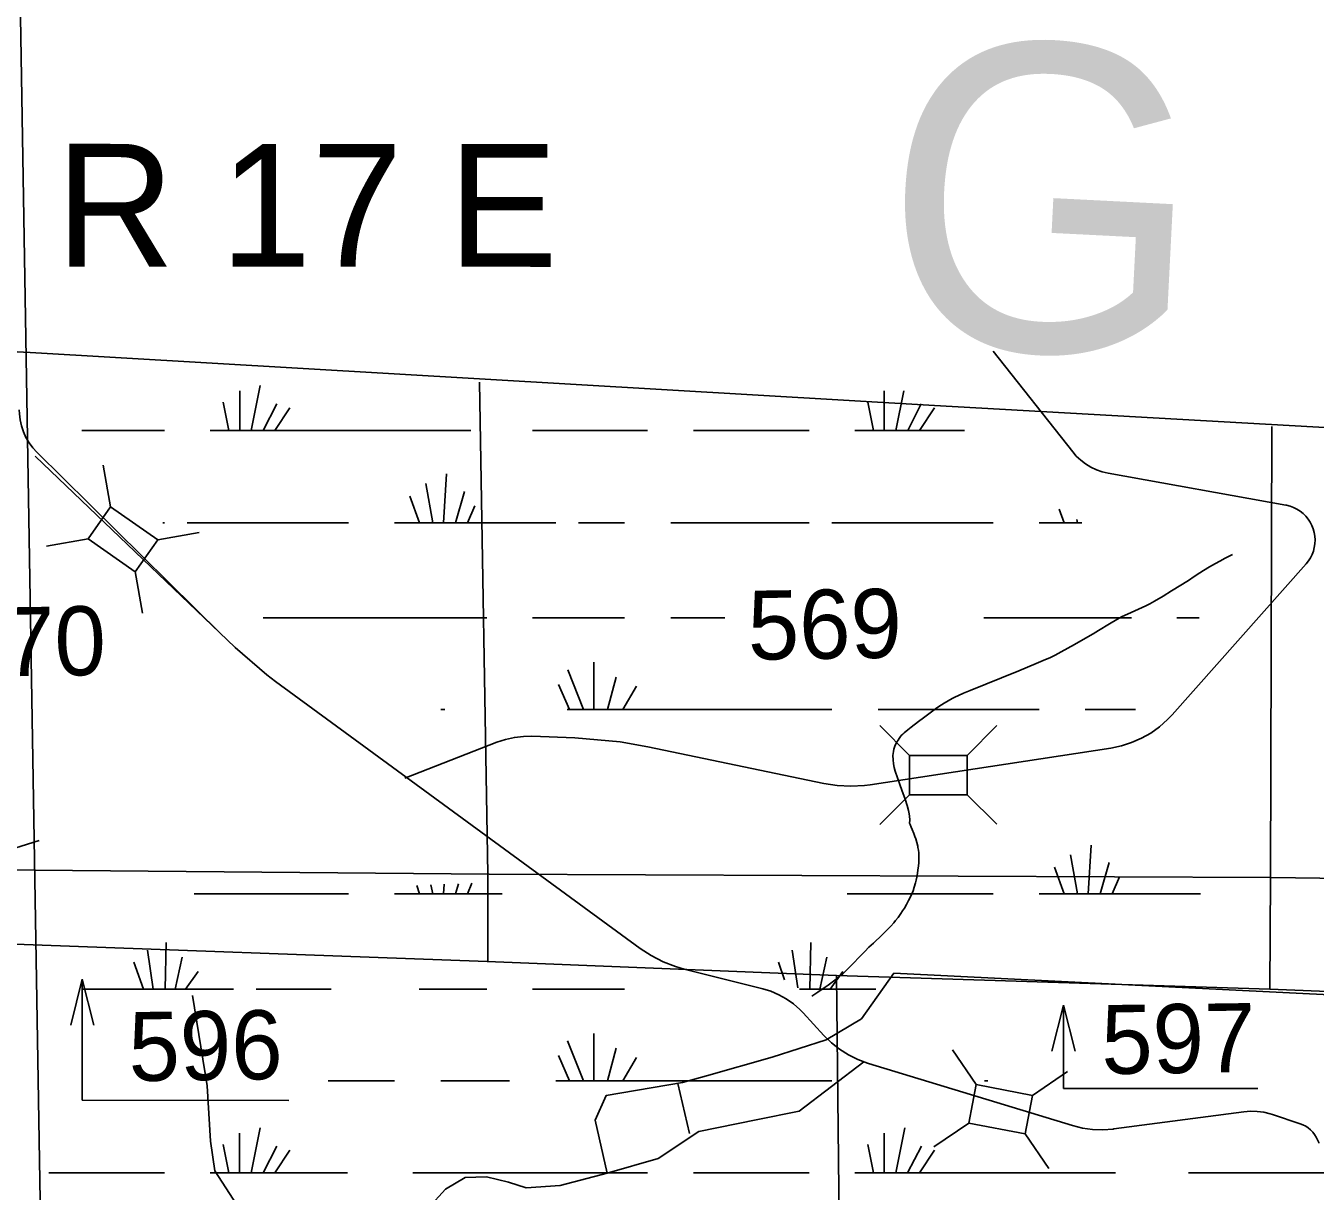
# Model space of a CAD drawing. Extents: x 2480962 to 2688785, y 277103 to 599240.
# Drawn here: x 2558477 to 2566880, y 579174 to 586772 of the extents above; entities that cross this region are included whole.
import ezdxf

# ---------------------------------------------------------------- set-up
doc = ezdxf.new("R2010")
doc.units = 0
for name, color, linetype in [('County Boundary', 7, 'Continuous'), ('Culture', 7, 'Continuous'), ('Divided_Highway', 7, 'Continuous'), ('Narrow River Creek and Branch and Slough', 7, 'Continuous'), ('Section Lines', 7, 'Continuous'), ('Section Numbers', 7, 'Continuous'), ('Swamps', 7, 'Continuous'), ('Township and Range Text', 7, 'Continuous'), ('Uninventoried Roads and Features', 7, 'Continuous')]:
    doc.layers.add(name, color=color, linetype=linetype)

msp = doc.modelspace()

# ---------------------------------------------------------------- linework, layer by layer
at = {"layer": 'County Boundary'}
for points in [[(2531891.777, 585950.249), (2538156.914, 585660.15), (2545913.029, 585281.037), (2558504.754, 584643.044)], [(2558504.754, 584643.044), (2564398.015, 584296.256), (2571527.431, 583894.232), (2580780.754, 583447.235), (2590115.277, 582967.108), (2594495.687, 582749.68), (2597821.147, 582595.874)]]:
    msp.add_lwpolyline(points, dxfattribs=at)
at = {"layer": 'Divided_Highway'}
msp.add_line((2559042.308, 550450.169), (2558293.684, 595906.699), dxfattribs=at)
at = {"layer": 'Narrow River Creek and Branch and Slough'}
for points in [[(2566341.992, 583324.697), (2566293.758, 583300.659), (2566257.969, 583281.974), (2566231.376, 583267.527), (2566191.93, 583245.07), (2566153.075, 583221.549), (2566128.036, 583205.532), (2566090.839, 583180.999), (2566053.501, 583156.687), (2565944.021, 583088.008), (2565888.86, 583054.358), (2565833.287, 583021.375), (2565803.25, 583004.848), (2565776.407, 582991.446), (2565728.63, 582969.502), (2565656.583, 582937.32), (2565621.113, 582920.194), (2565586.459, 582901.539), (2565539.035, 582873.516), (2565468.534, 582830.373), (2565433.228, 582808.888), (2565397.675, 582787.822), (2565311.635, 582738.123), (2565268.298, 582713.814), (2565224.542, 582690.187), (2565184.475, 582669.7), (2565154.127, 582654.981), (2565108.159, 582633.873), (2565061.706, 582613.845), (2564948.788, 582567.034), (2564835.675, 582520.738), (2564733.185, 582479.581), (2564630.642, 582438.505), (2564587.484, 582420.546), (2564555.443, 582406.31), (2564531.698, 582395.022), (2564514.09, 582386.136), (2564488.067, 582372.014), (2564462.59, 582356.802), (2564444.956, 582345.424), (2564414.775, 582324.718), (2564370.497, 582292.425), (2564326.436, 582259.698), (2564294.634, 582236.088), (2564247.577, 582200.07), (2564224.204, 582181.612), (2564200.848, 582162.745), (2564196.104, 582158.675), (2564191.81, 582154.651), (2564184.151, 582146.626), (2564177.863, 582139.171), (2564172.666, 582132.383), (2564168.347, 582126.287), (2564161.292, 582115.381), (2564156.407, 582107.102), (2564149.71, 582094.721), (2564146.636, 582088.623), (2564143.738, 582082.635), (2564138.062, 582068.935), (2564133.875, 582055.238), (2564130.977, 582041.596), (2564128.354, 582014.215), (2564129.111, 581987.54), (2564132.28, 581961.784), (2564137.105, 581937.093), (2564143.01, 581913.557), (2564156.876, 581868.712), (2564185.968, 581789.432), (2564207.74, 581730.797), (2564221.758, 581688.122), (2564230.008, 581657.202), (2564234.515, 581634.771), (2564236.78, 581618.438), (2564238.123, 581594.819), (2564236.684, 581572.378)], [(2564236.684, 581572.378), (2564237.088, 581571.555), (2564237.459, 581570.851), (2564238.814, 581568.441), (2564239.478, 581567.228), (2564239.795, 581566.61), (2564240.097, 581565.981), (2564247.85, 581548.704), (2564254.279, 581533.489), (2564264.714, 581506.626), (2564271.839, 581486.266), (2564276.778, 581470.868), (2564283.521, 581447.555), (2564289.447, 581423.965), (2564291.459, 581414.568), (2564294.398, 581396.793), (2564296.132, 581381.106), (2564297.056, 581367.306), (2564297.444, 581355.193), (2564297.258, 581333.957), (2564296.468, 581318.038), (2564294.38, 581294.257), (2564291.384, 581270.696), (2564287.311, 581244.743), (2564283.158, 581222.176), (2564278.994, 581202.547), (2564274.892, 581185.468), (2564266.55, 581155.819), (2564259.205, 581133.794), (2564253.017, 581117.403), (2564242.548, 581093.038), (2564230.528, 581068.951), (2564216.095, 581042.875), (2564203.045, 581020.722), (2564191.254, 581001.837), (2564180.618, 580985.686), (2564161.205, 580958.251), (2564145.901, 580938.351), (2564133.964, 580923.798), (2564115.257, 580902.555), (2564095.51, 580882), (2564057.815, 580845.407), (2564000.582, 580791.578), (2563972.139, 580764.558), (2563944.109, 580737.104), (2563912.792, 580705.014), (2563866.367, 580656.279), (2563842.889, 580632.135), (2563818.922, 580608.441), (2563809.65, 580599.746), (2563801.373, 580592.334), (2563786.568, 580579.744), (2563775.241, 580570.564), (2563757.973, 580557.105), (2563740.48, 580543.883), (2563705.883, 580518.405), (2563679.678, 580499.761), (2563639.801, 580472.65), (2563619.546, 580459.521), (2563599.042, 580446.703)]]:
    msp.add_lwpolyline(points, dxfattribs=at)
at = {"layer": 'Section Lines'}
for p, q in [((2561434.125, 584448.975), (2561487.515, 581241.805)), ((2566597.218, 584159.805), (2566589.411, 581218.641)), ((2561497.315, 581241.706), (2555804.176, 581290.05)), ((2561487.515, 581241.805), (2561488.217, 580671.691)), ((2566590.842, 581218.634), (2561497.315, 581241.706)), ((2566589.411, 581218.641), (2566584.983, 580490.704)), ((2567785.532, 581203.988), (2566590.842, 581218.634)), ((2558250.346, 580790.708), (2561483.777, 580671.87)), ((2561483.777, 580671.87), (2563759.377, 580580.297)), ((2558844.775, 580556.593), (2558769.782, 580256.588)), ((2558844.793, 579767.266), (2558844.775, 580556.593)), ((2558919.782, 580256.59), (2558844.775, 580556.593)), ((2563759.377, 580580.297), (2566584.983, 580490.704)), ((2563799.855, 576891.065), (2563759.377, 580580.297)), ((2566584.983, 580490.704), (2569024.824, 580393.082)), ((2565239.759, 580387.38), (2565164.766, 580087.375)), ((2565314.766, 580087.378), (2565239.759, 580387.38)), ((2565239.772, 579844.404), (2565239.759, 580387.38)), ((2558844.793, 579767.266), (2560192.116, 579766.097)), ((2565239.772, 579844.404), (2566507.348, 579844.426))]:
    msp.add_line(p, q, dxfattribs=at)
at = {"layer": 'Swamps'}
for points in [[(2559870.704, 584393.211), (2559870.71, 584133.395)], [(2560004.203, 584426.589), (2559944.71, 584133.396)], [(2564071.952, 584393.223), (2564071.958, 584133.408)], [(2564198.202, 584393.225), (2564146.208, 584133.409)], [(2559762.955, 584318.959), (2559799.96, 584133.394)], [(2560111.956, 584307.84), (2560022.71, 584133.398)], [(2563964.204, 584318.97), (2564001.458, 584133.406)], [(2564313.204, 584307.851), (2564224.208, 584133.41)], [(2560197.206, 584281.841), (2560100.71, 584133.399)], [(2564398.455, 584281.852), (2564301.958, 584133.412)], [(2558842.46, 584133.377), (2559380.71, 584133.386)], [(2559677.71, 584133.392), (2559799.96, 584133.394)], [(2559799.96, 584133.394), (2559870.71, 584133.395)], [(2559870.71, 584133.395), (2559944.71, 584133.396)], [(2559944.71, 584133.396), (2560022.71, 584133.398)], [(2560022.71, 584133.398), (2560100.71, 584133.399)], [(2560100.71, 584133.399), (2561377.459, 584133.36)], [(2561778.209, 584133.367), (2562527.959, 584133.38)], [(2562828.709, 584133.385), (2563581.958, 584133.399)], [(2563878.958, 584133.404), (2564001.458, 584133.406)], [(2564001.458, 584133.406), (2564071.958, 584133.408)], [(2564071.958, 584133.408), (2564146.208, 584133.409)], [(2564146.208, 584133.409), (2564224.208, 584133.41)], [(2564224.208, 584133.41), (2564301.958, 584133.412)], [(2564301.958, 584133.412), (2564595.208, 584133.417)], [(2561217.966, 583851.29), (2561199.223, 583532.161)], [(2561084.217, 583788.225), (2561128.723, 583532.159)], [(2561336.718, 583736.291), (2561277.223, 583532.162)], [(2560980.219, 583706.597), (2561043.473, 583532.158)], [(2561403.47, 583643.479), (2561355.223, 583532.101)], [(2565211.219, 583621.233), (2565244.722, 583532.17)], [(2565326.471, 583554.422), (2565330.221, 583532.109)], [(2559369.473, 583532.128), (2559380.723, 583532.129)], [(2559529.223, 583532.131), (2560579.473, 583532.15)], [(2560880.223, 583532.155), (2561043.473, 583532.158)], [(2561043.473, 583532.158), (2561128.723, 583532.159)], [(2561128.723, 583532.159), (2561199.223, 583532.161)], [(2561199.223, 583532.161), (2561277.223, 583532.162)], [(2561277.223, 583532.162), (2561355.223, 583532.101)], [(2561355.223, 583532.101), (2561930.473, 583532.112)], [(2562078.973, 583532.114), (2562379.472, 583532.12)], [(2562680.222, 583532.125), (2563581.972, 583532.141)], [(2563730.472, 583532.143), (2564780.722, 583532.162)], [(2565081.472, 583532.167), (2565244.722, 583532.17)], [(2565244.722, 583532.17), (2565330.221, 583532.109)], [(2565330.221, 583532.109), (2565359.721, 583532.109)], [(2560022.737, 582912.32), (2561481.237, 582912.346)], [(2561778.237, 582912.288), (2562379.487, 582912.298)], [(2562680.236, 582912.304), (2563032.489, 582912.31)], [(2564720.293, 582912.317), (2565682.736, 582912.294)], [(2565979.485, 582912.3), (2566124.235, 582912.302)], [(2562178.993, 582622.854), (2562179, 582314.787)], [(2562008.494, 582574.6), (2562112.25, 582314.786)], [(2561948.997, 582478.098), (2562019.5, 582314.784)], [(2562323.745, 582526.355), (2562268.25, 582314.789)], [(2562457.497, 582466.919), (2562368.5, 582314.79)], [(2561180.75, 582314.769), (2561206.75, 582314.77)], [(2562004.75, 582314.784), (2562019.5, 582314.784)], [(2562019.5, 582314.784), (2562112.25, 582314.786)], [(2562112.25, 582314.786), (2562179, 582314.787)], [(2562179, 582314.787), (2562268.25, 582314.789)], [(2562268.25, 582314.789), (2562368.5, 582314.79)], [(2562368.5, 582314.79), (2563730.5, 582314.752)], [(2564031, 582314.757), (2565081.499, 582314.776)], [(2565381.999, 582314.781), (2565708.749, 582314.787)], [(2565285.521, 581368.329), (2565330.027, 581112.264)], [(2565419.27, 581431.457), (2565400.527, 581112.265)], [(2565181.773, 581286.701), (2565244.777, 581112.262)], [(2565538.022, 581316.395), (2565478.527, 581112.266)], [(2565604.774, 581223.582), (2565556.527, 581112.268)], [(2559573.778, 581112.226), (2560579.528, 581112.243)], [(2560880.028, 581112.248), (2561043.528, 581112.251)], [(2561024.777, 581167.94), (2561043.528, 581112.251)], [(2561043.528, 581112.251), (2561128.778, 581112.253)], [(2561117.526, 581171.628), (2561128.778, 581112.253)], [(2561128.778, 581112.253), (2561199.278, 581112.254)], [(2561203.026, 581175.38), (2561199.278, 581112.254)], [(2561199.278, 581112.254), (2561277.278, 581112.255)], [(2561295.776, 581179.07), (2561277.278, 581112.255)], [(2561277.278, 581112.255), (2561355.278, 581112.257)], [(2561384.776, 581182.758), (2561355.278, 581112.257)], [(2561355.278, 581112.257), (2561581.528, 581112.261)], [(2563830.777, 581112.238), (2564780.777, 581112.254)], [(2565081.527, 581112.26), (2565244.777, 581112.262)], [(2565244.777, 581112.262), (2565330.027, 581112.264)], [(2565330.027, 581112.264), (2565400.527, 581112.265)], [(2565400.527, 581112.265), (2565478.527, 581112.266)], [(2565478.527, 581112.266), (2565556.527, 581112.268)], [(2565556.527, 581112.268), (2566131.777, 581112.278)], [(2559391.785, 580796.782), (2559384.542, 580492.464)], [(2563593.284, 580796.791), (2563585.791, 580492.475)], [(2559269.287, 580744.841), (2559306.542, 580492.463)], [(2559495.788, 580700.282), (2559451.292, 580492.466)], [(2563470.786, 580744.852), (2563507.791, 580499.849)], [(2563697.037, 580700.292), (2563652.541, 580492.476)], [(2559180.288, 580666.901), (2559243.292, 580492.462)], [(2559599.79, 580607.47), (2559518.042, 580492.467)], [(2563381.537, 580666.911), (2563422.54, 580551.848)], [(2563801.039, 580607.48), (2563719.291, 580492.415)], [(2558842.598, 580492.455), (2559243.292, 580492.462)], [(2559243.292, 580492.462), (2559306.542, 580492.463)], [(2559306.542, 580492.463), (2559384.542, 580492.464)], [(2559384.542, 580492.464), (2559451.292, 580492.466)], [(2559451.292, 580492.466), (2559518.042, 580492.467)], [(2559518.042, 580492.467), (2559829.792, 580492.41)], [(2559978.292, 580492.413), (2560467.745, 580492.421)], [(2561041.176, 580492.431), (2561481.292, 580492.439)], [(2561778.292, 580492.444), (2562379.542, 580492.454)], [(2563519.041, 580492.474), (2563585.791, 580492.475)], [(2563585.791, 580492.475), (2563652.541, 580492.476)], [(2563652.541, 580492.476), (2563719.291, 580492.415)], [(2563719.291, 580492.415), (2564016.291, 580492.42)], [(2562179.048, 580202.947), (2562179.055, 579894.88)], [(2562008.299, 580154.693), (2562112.305, 579894.879)], [(2562323.8, 580106.448), (2562268.305, 579894.882)], [(2561949.052, 580058.191), (2562019.555, 579894.877)], [(2562457.552, 580047.075), (2562368.305, 579894.883)], [(2560447.829, 579894.913), (2560880.056, 579894.921)], [(2561180.805, 579894.926), (2561629.805, 579894.87)], [(2561930.555, 579894.876), (2562019.555, 579894.877)], [(2562019.555, 579894.877), (2562112.305, 579894.879)], [(2562112.305, 579894.879), (2562179.055, 579894.88)], [(2562179.055, 579894.88), (2562268.305, 579894.882)], [(2562268.305, 579894.882), (2562368.305, 579894.883)], [(2562368.305, 579894.883), (2563730.555, 579894.907)], [(2564725.055, 579894.924), (2564747.555, 579894.924)], [(2559870.563, 579553.461), (2559870.569, 579293.645)], [(2560004.313, 579586.838), (2559944.819, 579293.647)], [(2564072.063, 579553.471), (2564072.069, 579293.655)], [(2564205.562, 579586.849), (2564146.069, 579293.656)], [(2559763.065, 579479.208), (2559800.069, 579293.644)], [(2560111.815, 579468.089), (2560022.819, 579293.648)], [(2560197.316, 579442.09), (2560100.819, 579293.649)], [(2563964.314, 579479.218), (2564001.319, 579293.653)], [(2564313.315, 579468.099), (2564224.069, 579293.657)], [(2564398.565, 579442.1), (2564302.069, 579293.658)], [(2558627.32, 579293.624), (2559380.819, 579293.637)], [(2559677.569, 579293.642), (2559800.069, 579293.644)], [(2559800.069, 579293.644), (2559870.569, 579293.645)], [(2559870.569, 579293.645), (2559944.819, 579293.647)], [(2559944.819, 579293.647), (2560022.819, 579293.648)], [(2560022.819, 579293.648), (2560100.819, 579293.649)], [(2560100.819, 579293.649), (2560573.468, 579293.634)], [(2560998.531, 579293.602), (2562528.069, 579293.628)], [(2562828.569, 579293.633), (2563582.069, 579293.646)], [(2563879.069, 579293.651), (2564001.319, 579293.653)], [(2564001.319, 579293.653), (2564072.069, 579293.655)], [(2564072.069, 579293.655), (2564146.069, 579293.656)], [(2564146.069, 579293.656), (2564224.069, 579293.657)], [(2564224.069, 579293.657), (2564302.069, 579293.658)], [(2564302.069, 579293.658), (2565578.818, 579293.618)], [(2566054.751, 579293.627), (2567783.318, 579293.656)]]:
    msp.add_lwpolyline(points, dxfattribs=at)
at = {"layer": 'Uninventoried Roads and Features'}
for p, q in [((2565299.661, 583994.552), (2564780.631, 584650.735)), ((2558538.49, 583967.231), (2559841.012, 582718.747)), ((2559749.918, 582806.063), (2558548.816, 583991.976)), ((2559029.42, 583636.662), (2558981.629, 583907.432)), ((2566687.913, 583647.062), (2565530.572, 583856.096)), ((2559029.42, 583636.662), (2558882.62, 583426.934)), ((2559336.638, 583421.622), (2559029.42, 583636.662)), ((2559336.638, 583421.622), (2559607.409, 583469.413)), ((2558882.62, 583426.934), (2558611.849, 583379.143)), ((2558882.62, 583426.934), (2559189.838, 583211.894)), ((2559189.838, 583211.894), (2559336.638, 583421.622)), ((2559189.508, 583213.763), (2559237.299, 582942.992)), ((2565947.215, 582280.223), (2566820.394, 583264.226)), ((2560103.915, 582498.14), (2562480.744, 580757.617)), ((2564236.908, 582015.344), (2564042.48, 582209.761)), ((2564611.908, 582015.354), (2564806.326, 582209.783)), ((2561774.505, 582140.199), (2562054.361, 582130.013)), ((2560947.456, 581868.28), (2561545.619, 582101.459)), ((2562530.423, 582072.036), (2563677.416, 581832.357)), ((2563979.241, 581824.12), (2565549.182, 582063.698)), ((2564611.908, 582015.354), (2564236.908, 582015.344)), ((2564236.908, 582015.344), (2564236.916, 581759.344)), ((2564611.916, 581759.354), (2564611.908, 582015.354)), ((2564236.916, 581759.344), (2564042.498, 581564.915)), ((2564236.916, 581759.344), (2564611.916, 581759.354)), ((2564610.574, 581760.696), (2564805.002, 581566.278)), ((2558066.891, 581305.188), (2558563.204, 581459.893)), ((2562768.385, 580622.513), (2563279.373, 580494.128)), ((2563543.15, 580336.995), (2563678.204, 580189.81)), ((2564669.997, 579869.485), (2564515.38, 580096.848)), ((2563969.018, 580006.742), (2565298.086, 579602.443)), ((2565038.375, 579799.328), (2565265.738, 579953.945)), ((2562726.449, 579876.066), (2562802.6, 579550.134)), ((2564669.997, 579869.485), (2564622.103, 579618.006)), ((2565038.375, 579799.328), (2564669.997, 579869.485)), ((2564990.481, 579547.849), (2565038.375, 579799.328)), ((2565568.628, 579580.279), (2566414.211, 579692.402)), ((2564622.103, 579618.005), (2564394.74, 579463.389)), ((2564622.103, 579618.006), (2564990.481, 579547.849)), ((2566600.963, 579674.66), (2566781.821, 579614.472)), ((2564989.414, 579549.418), (2565144.031, 579322.055))]:
    msp.add_line(p, q, dxfattribs=at)
for points in [[(2558548.816, 583991.976), (2558521.688, 584021.722), (2558497.818, 584054.141), (2558477.467, 584088.877), (2558460.858, 584125.55), (2558448.174, 584163.758), (2558439.554, 584203.084), (2558435.091, 584243.094), (2558434.437, 584268.464)], [(2565530.572, 583856.096), (2565491.784, 583865.221), (2565454.162, 583878.35), (2565418.118, 583895.34), (2565384.049, 583916.005), (2565352.325, 583940.118), (2565323.296, 583967.414), (2565299.661, 583994.552)], [(2566820.394, 583264.226), (2566835.561, 583283.236), (2566848.657, 583303.726), (2566859.541, 583325.473), (2566868.091, 583348.238), (2566874.215, 583371.774), (2566877.845, 583395.819), (2566878.942, 583420.112), (2566877.493, 583444.388), (2566873.515, 583468.379), (2566867.051, 583491.822), (2566858.172, 583514.462), (2566846.976, 583536.049), (2566833.583, 583556.349), (2566818.143, 583575.135), (2566800.824, 583592.206), (2566781.815, 583607.373), (2566761.325, 583620.47), (2566739.578, 583631.354), (2566716.813, 583639.904), (2566693.278, 583646.028), (2566687.913, 583647.062)], [(2559841.012, 582718.747), (2560046.982, 582541.043), (2560103.915, 582498.14)], [(2565549.182, 582063.698), (2565617.513, 582077.819), (2565683.992, 582099.005), (2565747.894, 582127.025), (2565808.516, 582161.571), (2565865.195, 582202.265), (2565917.31, 582248.66), (2565947.215, 582280.223)], [(2561545.619, 582101.459), (2561602.547, 582120.283), (2561661.13, 582133.053), (2561720.728, 582139.63), (2561774.505, 582140.199)], [(2562054.361, 582130.013), (2562349.498, 582103.755), (2562530.423, 582072.036)], [(2563677.416, 581832.357), (2563765.263, 581818.753), (2563854.051, 581814.406), (2563942.807, 581819.364), (2563979.241, 581824.12)], [(2562480.744, 580757.617), (2562553.306, 580710.106), (2562630.437, 580670.442), (2562711.291, 580639.056), (2562768.385, 580622.513)], [(2569136.813, 579515.632), (2569053.528, 580324.854), (2568215.573, 580355.183), (2568174.231, 580259.206), (2568086.587, 580163.742), (2568002.525, 580199.818), (2567884.373, 580277.369), (2567804.028, 580379.274), (2567762.354, 580416.65), (2564134.874, 580595.22), (2563922.403, 580298.777), (2563693.335, 580162.248), (2563340.108, 580048.966), (2562913.907, 579925.714), (2562757.069, 579884.176), (2562258.366, 579797.354), (2562188.2, 579636.71)], [(2559562.891, 580451.011), (2559658.587, 579860.577), (2559679.505, 579501.718), (2559708.753, 579307.403), (2559875.057, 579047.713), (2559966.446, 578839.843), (2560068.94, 578769.543), (2560225.718, 578813.011), (2560354.808, 578816.973), (2561101.057, 579066.019), (2561211.033, 579187.296), (2561339.804, 579262.762), (2561478.468, 579268.952), (2561622.318, 579232.779), (2561737.269, 579195.718), (2561958.539, 579212.174), (2562266.496, 579293.142), (2562188.2, 579636.71)], [(2563279.373, 580494.128), (2563332.886, 580477.662), (2563384.382, 580455.692), (2563433.302, 580428.461), (2563479.106, 580396.264), (2563521.293, 580359.456), (2563543.15, 580336.995)], [(2563678.204, 580189.81), (2563726.94, 580141.982), (2563780.409, 580099.51), (2563838.024, 580062.861), (2563899.154, 580032.434), (2563963.129, 580008.564), (2563969.018, 580006.742)], [(2563938.141, 580016.983), (2563517.03, 579696.828), (2563237.245, 579639.92), (2562863.598, 579562.734), (2562599.075, 579388.393), (2562266.496, 579293.142)], [(2566414.211, 579692.402), (2566457.783, 579695.872), (2566501.48, 579694.769), (2566544.822, 579689.103), (2566587.334, 579678.939), (2566600.963, 579674.66)], [(2565298.086, 579602.443), (2565363.148, 579586.318), (2565429.538, 579577.082), (2565496.53, 579574.837), (2565563.39, 579579.607), (2565568.628, 579580.279)], [(2566781.821, 579614.472), (2566800.392, 579607.192), (2566818.101, 579598.009), (2566834.752, 579587.026), (2566850.165, 579574.363), (2566864.17, 579560.158), (2566876.612, 579544.567), (2566887.358, 579527.761), (2566896.287, 579509.924), (2566903.304, 579491.251), (2566904.433, 579487.56)]]:
    msp.add_lwpolyline(points, dxfattribs=at)

# ---------------------------------------------------------------- texts
at = {"layer": 'Culture'}
msp.add_text('G', height=2000, rotation=357.1045333, dxfattribs=at).set_placement((2564023.708, 584704.991))
at = {"layer": 'Section Numbers'}
for s, rotation, p in [('569', 0.8221944, (2563185.081, 582639.022)), ('570', 0.8221944, (2557997.683, 582525.897)), ('596', 0.822175, (2559149.112, 579891.857)), ('597', 0.822175, (2565488.998, 579937.548))]:
    msp.add_text(s, height=450, rotation=rotation, dxfattribs=at).set_placement(p)
at = {"layer": 'Township and Range Text'}
msp.add_text('R 17 E', height=800, rotation=359.9602667, dxfattribs=at).set_placement((2558673.003, 585203.035))

doc.saveas('drawing.dxf')
